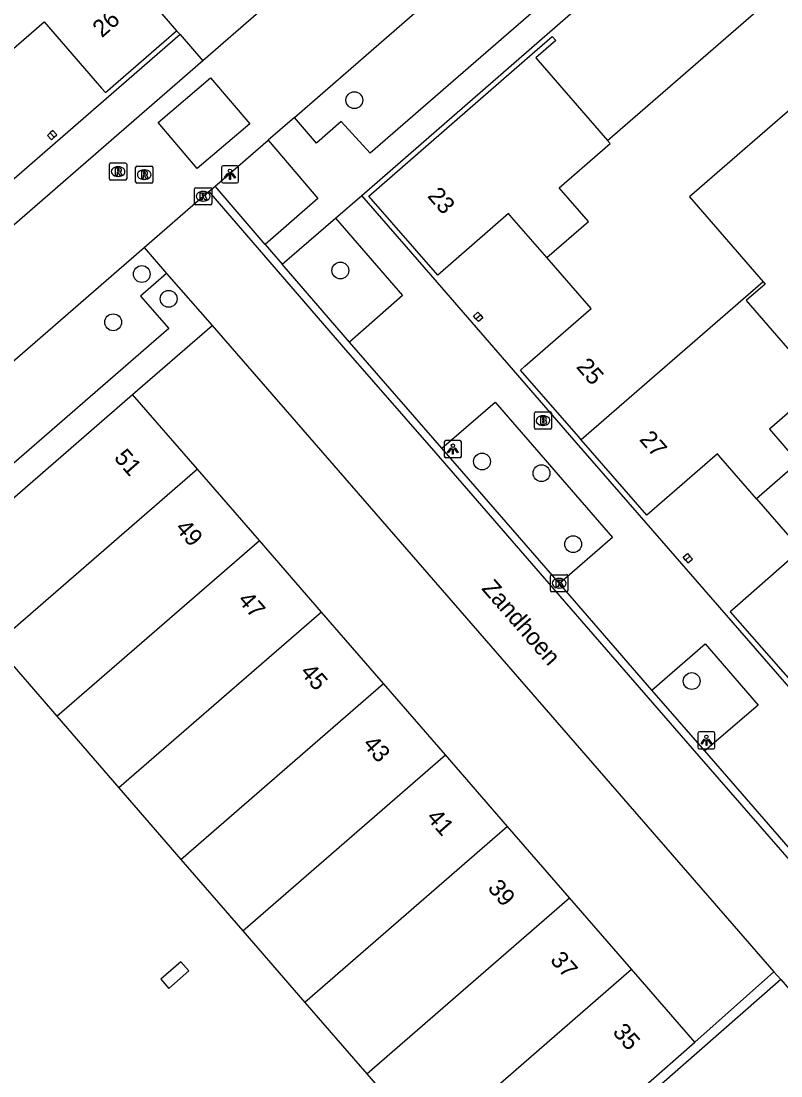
# Model space of a CAD drawing. Extents: x 155888 to 156864, y 383882 to 384671.
# Drawn here: x 156121.3 to 156165.5, y 384007.2 to 384068.6 of the extents above; entities that cross this region are included whole.
import ezdxf

# ---------------------------------------------------------------- set-up
doc = ezdxf.new("R2010")
doc.units = 0
for name, color, linetype in [('IMGEO_Boom', 7, 'Continuous'), ('IMGEO_Brandkraan', 7, 'Continuous'), ('IMGEO_Haag', 7, 'Continuous'), ('IMGEO_Hek', 7, 'Continuous'), ('IMGEO_Kolk', 7, 'Continuous'), ('IMGEO_Lichtpunt', 7, 'Continuous'), ('IMGEO_Openbare_ruimte_label', 7, 'Continuous'), ('IMGEO_Pand', 7, 'Continuous'), ('IMGEO_Pand_nummerreeks', 7, 'Continuous'), ('IMGEO_Rijbaan_lokaal_gesloten', 7, 'Continuous'), ('IMGEO_Rijbaan_lokaal_open', 7, 'Continuous'), ('IMGEO_Rioolput', 7, 'Continuous'), ('IMGEO_Voetpad_open', 7, 'Continuous')]:
    doc.layers.add(name, color=color, linetype=linetype)

msp = doc.modelspace()

# ---------------------------------------------------------------- linework, layer by layer
at = {"layer": 'IMGEO_Boom'}
for centre in [(156140.645, 384063.975), (156128.273, 384053.863), (156139.834, 384054.067), (156129.841, 384052.42), (156126.612, 384051.058), (156148.079, 384042.96), (156151.541, 384042.282), (156153.384, 384038.151), (156160.282, 384030.187)]:
    msp.add_circle(centre, 0.489, dxfattribs=at)
at = {"layer": 'IMGEO_Brandkraan'}
for p, q in [((156151.125, 384044.913), (156151.125, 384045.765)), ((156151.2, 384045.839), (156152.052, 384045.839)), ((156151.613, 384045.619), (156151.638, 384045.619)), ((156152.126, 384045.765), (156152.126, 384044.913)), ((156152.052, 384044.839), (156151.2, 384044.839)), ((156151.636, 384045.059), (156151.611, 384045.059))]:
    msp.add_line(p, q, dxfattribs=at)
for points in [[(156151.125, 384044.913), (156151.125, 384045.765)], [(156151.2, 384045.839), (156152.052, 384045.839)], [(156151.473, 384045.539), (156151.473, 384045.139), (156151.686, 384045.139)], [(156151.704, 384045.539), (156151.473, 384045.539)], [(156151.652, 384045.458), (156151.598, 384045.458), (156151.598, 384045.382)], [(156152.126, 384045.765), (156152.126, 384044.913)], [(156152.052, 384044.839), (156151.2, 384044.839)], [(156151.598, 384045.382), (156151.651, 384045.382)], [(156151.66, 384045.306), (156151.598, 384045.306), (156151.598, 384045.225)], [(156151.598, 384045.225), (156151.66, 384045.225)]]:
    msp.add_lwpolyline(points, dxfattribs=at)
for centre, radius, start, end in [((156151.202, 384045.763), 0.0765, 91.55205, 178.44795), ((156151.202, 384045.763), 0.0765, 91.55205, 178.44795), ((156151.653, 384045.42), 0.0379, 267.82845, 90.93552), ((156151.708, 384045.394), 0.145, 59.4692, 91.53667), ((156151.733, 384045.441), 0.0922, 285.51372, 58.15012), ((156152.05, 384045.763), 0.0765, 1.55205, 88.44795), ((156152.05, 384045.763), 0.0765, 1.55205, 88.44795), ((156151.202, 384044.915), 0.0765, 181.55205, 268.44795), ((156151.202, 384044.915), 0.0765, 181.55205, 268.44795), ((156151.661, 384045.265), 0.0404, 269.87594, 90.50774), ((156151.692, 384045.39), 0.251, 268.66757, 293.53466), ((156151.738, 384045.249), 0.105, 301.31148, 78.98903), ((156152.05, 384044.915), 0.0765, 271.55205, 358.44795), ((156152.05, 384044.915), 0.0765, 271.55205, 358.44795)]:
    msp.add_arc(centre, radius, start, end, dxfattribs=at)
for centre, major_axis, ratio, start_param, end_param in [((156151.612, 384045.339), (-0.387, 0.002), 0.722429, 4.712389, 7.853982), ((156151.637, 384045.339), (-0.39, 0.002), 0.717154, 1.570796, 4.712389)]:
    msp.add_ellipse(centre, major_axis=major_axis, ratio=ratio, start_param=start_param, end_param=end_param, dxfattribs=at)
at = {"layer": 'IMGEO_Haag'}
for points in [[(156160.469, 384009.177), (156165.065, 384013.274)], [(156165.46, 384012.822), (156146.685, 383996.361)]]:
    msp.add_lwpolyline(points, dxfattribs=at)
at = {"layer": 'IMGEO_Hek'}
msp.add_lwpolyline([(156165.065, 384013.274), (156160.469, 384009.177)], dxfattribs=at)
at = {"layer": 'IMGEO_Kolk'}
for p, q in [((156131.344, 384057.96), (156131.344, 384058.812)), ((156131.419, 384058.886), (156132.271, 384058.886)), ((156131.832, 384058.666), (156131.857, 384058.666)), ((156132.345, 384058.812), (156132.345, 384057.96)), ((156132.271, 384057.886), (156131.419, 384057.886)), ((156131.855, 384058.106), (156131.83, 384058.106)), ((156152.067, 384035.45), (156152.067, 384036.302)), ((156152.142, 384036.376), (156152.994, 384036.376)), ((156153.068, 384036.302), (156153.068, 384035.45)), ((156152.578, 384035.596), (156152.553, 384035.596)), ((156152.555, 384036.156), (156152.58, 384036.156)), ((156152.994, 384035.376), (156152.142, 384035.376))]:
    msp.add_line(p, q, dxfattribs=at)
for points in [[(156131.344, 384057.96), (156131.344, 384058.812)], [(156131.419, 384058.886), (156132.271, 384058.886)], [(156131.665, 384058.586), (156131.788, 384058.586), (156131.788, 384058.435), (156131.918, 384058.586), (156132.082, 384058.586), (156131.936, 384058.435), (156132.089, 384058.186), (156131.937, 384058.186), (156131.852, 384058.35), (156131.788, 384058.283), (156131.788, 384058.186), (156131.665, 384058.186), (156131.665, 384058.586)], [(156132.345, 384058.812), (156132.345, 384057.96)], [(156132.271, 384057.886), (156131.419, 384057.886)], [(156152.067, 384035.45), (156152.067, 384036.302)], [(156152.142, 384036.376), (156152.994, 384036.376)], [(156153.068, 384036.302), (156153.068, 384035.45)], [(156152.388, 384036.076), (156152.511, 384036.076), (156152.511, 384035.925), (156152.641, 384036.076), (156152.805, 384036.076), (156152.659, 384035.925), (156152.812, 384035.676), (156152.66, 384035.676), (156152.575, 384035.84), (156152.511, 384035.773), (156152.511, 384035.676), (156152.388, 384035.676), (156152.388, 384036.076)], [(156152.994, 384035.376), (156152.142, 384035.376)]]:
    msp.add_lwpolyline(points, dxfattribs=at)
for centre, start, end in [((156131.421, 384058.81), 91.55205, 178.44795), ((156131.421, 384058.81), 91.55205, 178.44795), ((156132.269, 384058.81), 1.55205, 88.44795), ((156132.269, 384058.81), 1.55205, 88.44795), ((156131.421, 384057.962), 181.55205, 268.44795), ((156131.421, 384057.962), 181.55205, 268.44795), ((156132.269, 384057.962), 271.55205, 358.44795), ((156132.269, 384057.962), 271.55205, 358.44795), ((156152.144, 384036.3), 91.55205, 178.44795), ((156152.144, 384036.3), 91.55205, 178.44795), ((156152.992, 384036.3), 1.55205, 88.44795), ((156152.992, 384036.3), 1.55205, 88.44795), ((156152.144, 384035.452), 181.55205, 268.44795), ((156152.144, 384035.452), 181.55205, 268.44795), ((156152.992, 384035.452), 271.55205, 358.44795), ((156152.992, 384035.452), 271.55205, 358.44795)]:
    msp.add_arc(centre, 0.0765, start, end, dxfattribs=at)
for centre, major_axis, ratio, start_param, end_param in [((156131.831, 384058.386), (-0.387, 0.002), 0.722429, 4.712389, 7.853982), ((156131.856, 384058.386), (-0.39, 0.002), 0.717154, 1.570796, 4.712389), ((156152.554, 384035.876), (-0.387, 0.002), 0.722429, 4.712389, 7.853982), ((156152.579, 384035.876), (-0.39, 0.002), 0.717154, 1.570796, 4.712389)]:
    msp.add_ellipse(centre, major_axis=major_axis, ratio=ratio, start_param=start_param, end_param=end_param, dxfattribs=at)
at = {"layer": 'IMGEO_Lichtpunt'}
for p, q in [((156133.811, 384060.165), (156133.003, 384060.165)), ((156133.811, 384060.165), (156133.003, 384060.165)), ((156132.909, 384060.07), (156132.909, 384059.263)), ((156132.909, 384060.07), (156132.909, 384059.263)), ((156133.905, 384059.263), (156133.905, 384060.07)), ((156133.905, 384059.263), (156133.905, 384060.07)), ((156133.003, 384059.169), (156133.811, 384059.169)), ((156133.003, 384059.169), (156133.811, 384059.169)), ((156146.785, 384044.178), (156145.977, 384044.178)), ((156146.785, 384044.178), (156145.977, 384044.178)), ((156145.883, 384044.083), (156145.883, 384043.276)), ((156145.883, 384044.083), (156145.883, 384043.276)), ((156146.879, 384043.276), (156146.879, 384044.083)), ((156146.879, 384043.276), (156146.879, 384044.083)), ((156145.977, 384043.182), (156146.785, 384043.182)), ((156145.977, 384043.182), (156146.785, 384043.182)), ((156160.638, 384027.145), (156160.638, 384026.338)), ((156160.638, 384027.145), (156160.638, 384026.338)), ((156161.54, 384027.24), (156160.732, 384027.24)), ((156161.54, 384027.24), (156160.732, 384027.24)), ((156161.634, 384026.338), (156161.634, 384027.145)), ((156161.634, 384026.338), (156161.634, 384027.145)), ((156160.732, 384026.244), (156161.54, 384026.244)), ((156160.732, 384026.244), (156161.54, 384026.244))]:
    msp.add_line(p, q, dxfattribs=at)
for points in [[(156133.283, 384059.734), (156133.322, 384059.706), (156133.134, 384059.444), (156133.096, 384059.471), (156133.283, 384059.734)], [(156133.385, 384059.686), (156133.432, 384059.686), (156133.432, 384059.364), (156133.385, 384059.364), (156133.385, 384059.686)], [(156133.495, 384059.706), (156133.533, 384059.733), (156133.72, 384059.471), (156133.681, 384059.443), (156133.495, 384059.706)], [(156146.257, 384043.747), (156146.296, 384043.719), (156146.108, 384043.457), (156146.07, 384043.484), (156146.257, 384043.747)], [(156146.359, 384043.699), (156146.406, 384043.699), (156146.406, 384043.377), (156146.359, 384043.377), (156146.359, 384043.699)], [(156146.469, 384043.719), (156146.507, 384043.746), (156146.694, 384043.484), (156146.655, 384043.456), (156146.469, 384043.719)], [(156161.012, 384026.809), (156161.051, 384026.781), (156160.863, 384026.519), (156160.825, 384026.546), (156161.012, 384026.809)], [(156161.114, 384026.761), (156161.161, 384026.761), (156161.161, 384026.439), (156161.114, 384026.439), (156161.114, 384026.761)], [(156161.224, 384026.781), (156161.262, 384026.808), (156161.449, 384026.546), (156161.41, 384026.518), (156161.224, 384026.781)]]:
    msp.add_lwpolyline(points, dxfattribs=at)
for centre in [(156133.408, 384059.868), (156146.382, 384043.881), (156161.137, 384026.943)]:
    msp.add_circle(centre, 0.0994, dxfattribs=at)
for centre, start, end in [((156133.003, 384060.07), 90, 180), ((156133.003, 384060.07), 90, 180), ((156133.811, 384060.07), 0, 90), ((156133.811, 384060.07), 0, 90), ((156133.003, 384059.263), 180, 270), ((156133.003, 384059.263), 180, 270), ((156133.811, 384059.263), 270, 0), ((156133.811, 384059.263), 270, 360), ((156145.977, 384044.083), 90, 180), ((156145.977, 384044.083), 90, 180), ((156146.785, 384044.083), 0, 90), ((156146.785, 384044.083), 0, 90), ((156145.977, 384043.276), 180, 270), ((156145.977, 384043.276), 180, 270), ((156146.785, 384043.276), 270, 0), ((156146.785, 384043.276), 270, 360), ((156160.732, 384027.145), 90, 180), ((156160.732, 384027.145), 90, 180), ((156161.54, 384027.145), 0, 90), ((156161.54, 384027.145), 0, 90), ((156160.732, 384026.338), 180, 270), ((156160.732, 384026.338), 180, 270), ((156161.54, 384026.338), 270, 0), ((156161.54, 384026.338), 270, 360)]:
    msp.add_arc(centre, 0.0946, start, end, dxfattribs=at)
at = {"layer": 'IMGEO_Pand'}
for points in [[(156121.154, 384078.608), (156130.296, 384068.003)], [(156155.384, 384061.633), (156165.486, 384070.407)], [(156119.606, 384065.948), (156122.589, 384068.541), (156125.931, 384064.679), (156126.155, 384064.42), (156130.296, 384068.003)], [(156151.855, 384054.816), (156149.816, 384057.157), (156149.614, 384057.389), (156145.511, 384053.802), (156141.494, 384058.397), (156147.228, 384063.395), (156150.998, 384066.682), (156152.159, 384067.691), (156152.369, 384067.45), (156151.208, 384066.441), (156155.384, 384061.633)], [(156167.459, 384064.704), (156160.156, 384058.358), (156164.447, 384053.419)], [(156122.943, 384062.074), (156122.784, 384061.929), (156123.016, 384061.676), (156123.176, 384061.822)], [(156123.176, 384061.822), (156123.333, 384061.966), (156123.102, 384062.219), (156122.943, 384062.074)], [(156122.943, 384062.074), (156123.176, 384061.822)], [(156151.855, 384054.816), (156154.274, 384056.92), (156152.567, 384058.881), (156155.535, 384061.459), (156155.384, 384061.633)], [(156153.854, 384044.215), (156153.687, 384044.408), (156150.32, 384048.281), (156150.577, 384048.505), (156154.433, 384051.857), (156151.855, 384054.816)], [(156164.447, 384053.419), (156153.854, 384044.215)], [(156164.447, 384053.419), (156164.565, 384053.283), (156163.455, 384052.319), (156167.627, 384047.518)], [(156147.726, 384051.257), (156147.583, 384051.42), (156147.84, 384051.645), (156147.982, 384051.482)], [(156147.726, 384051.257), (156147.982, 384051.482)], [(156147.982, 384051.482), (156148.122, 384051.322), (156147.866, 384051.098), (156147.726, 384051.257)], [(156167.627, 384047.518), (156167.739, 384047.389), (156164.8, 384044.835), (156166.476, 384042.909), (156164.044, 384040.794)], [(156115.953, 384036.63), (156127.741, 384046.859)], [(156131.515, 384042.514), (156127.741, 384046.859)], [(156164.044, 384040.794), (156161.985, 384043.169), (156161.778, 384043.408), (156157.665, 384039.832), (156153.854, 384044.215)], [(156131.515, 384042.514), (156119.718, 384032.291)], [(156135.119, 384038.364), (156131.515, 384042.514)], [(156164.044, 384040.794), (156166.63, 384037.811), (156162.786, 384034.448), (156162.528, 384034.222), (156166.174, 384030.055), (156166.428, 384030.277), (156170.276, 384033.644)], [(156123.322, 384028.138), (156135.119, 384038.364)], [(156138.737, 384034.199), (156135.119, 384038.364)], [(156159.917, 384037.222), (156159.776, 384037.394), (156160.041, 384037.611), (156160.178, 384037.444)], [(156159.917, 384037.222), (156160.054, 384037.055), (156160.319, 384037.273), (156160.178, 384037.444)], [(156160.178, 384037.444), (156159.917, 384037.222)], [(156138.737, 384034.199), (156126.939, 384023.969)], [(156142.347, 384030.042), (156138.737, 384034.199)], [(156119.718, 384032.291), (156123.322, 384028.138)], [(156130.549, 384019.808), (156142.347, 384030.042)], [(156145.952, 384025.891), (156142.347, 384030.042)], [(156123.322, 384028.138), (156126.939, 384023.969)], [(156134.153, 384015.655), (156145.952, 384025.891)], [(156149.563, 384021.734), (156145.952, 384025.891)], [(156126.939, 384023.969), (156130.549, 384019.808)], [(156149.563, 384021.734), (156137.764, 384011.494)], [(156153.167, 384017.584), (156149.563, 384021.734)], [(156130.549, 384019.808), (156134.153, 384015.655)], [(156141.368, 384007.341), (156153.167, 384017.584)], [(156156.778, 384013.427), (156153.167, 384017.584)], [(156134.153, 384015.655), (156137.764, 384011.494)], [(156129.848, 384012.307), (156131.02, 384013.325), (156130.555, 384013.861), (156129.382, 384012.843), (156129.848, 384012.307)], [(156144.978, 384003.179), (156156.778, 384013.427)], [(156160.469, 384009.177), (156156.778, 384013.427)], [(156137.764, 384011.494), (156141.368, 384007.341)], [(156148.715, 383998.873), (156160.469, 384009.177)], [(156141.368, 384007.341), (156144.978, 384003.179)]]:
    msp.add_lwpolyline(points, dxfattribs=at)
at = {"layer": 'IMGEO_Rijbaan_lokaal_gesloten'}
for points in [[(156220.134, 384142.954), (156131.822, 384066.268)], [(156137.163, 384062.975), (156173.637, 384094.684)], [(156131.822, 384066.268), (156079.811, 384021.104), (156077.481, 384019.012), (156075.96, 384017.712), (156075.644, 384017.414)], [(156137.163, 384062.975), (156135.625, 384061.658)], [(156132.538, 384058.968), (156135.625, 384061.658)], [(156132.186, 384058.671), (156132.538, 384058.968)], [(156128.423, 384055.413), (156131.846, 384058.384), (156132.186, 384058.671)], [(156083.578, 384016.476), (156087.385, 384019.812), (156128.423, 384055.413)]]:
    msp.add_lwpolyline(points, dxfattribs=at)
at = {"layer": 'IMGEO_Rijbaan_lokaal_open'}
for points in [[(156134.557, 384062.607), (156131.507, 384060.001), (156129.223, 384062.675), (156132.273, 384065.281), (156134.557, 384062.607)], [(156135.463, 384055.574), (156132.538, 384058.968)], [(156132.186, 384058.671), (156135.114, 384055.275), (156136.093, 384054.134), (156140.024, 384049.591), (156145.385, 384043.441), (156152.221, 384035.575), (156157.619, 384029.359), (156160.701, 384025.826), (156165.945, 384019.787), (156168.781, 384016.526)], [(156128.423, 384055.413), (156129.706, 384053.897)], [(156135.463, 384055.574), (156136.441, 384054.434)], [(156140.371, 384049.893), (156136.441, 384054.434)], [(156129.706, 384053.897), (156132.362, 384050.861)], [(156132.362, 384050.861), (156165.065, 384013.274)], [(156145.732, 384043.743), (156140.371, 384049.893)], [(156152.588, 384035.856), (156145.732, 384043.743)], [(156157.966, 384029.661), (156152.588, 384035.856)], [(156161.048, 384026.128), (156157.966, 384029.661)], [(156166.292, 384020.089), (156161.048, 384026.128)], [(156165.065, 384013.274), (156165.46, 384012.822)], [(156165.46, 384012.822), (156169.907, 384007.697)]]:
    msp.add_lwpolyline(points, dxfattribs=at)
at = {"layer": 'IMGEO_Rioolput'}
for p, q in [((156126.395, 384059.398), (156126.395, 384060.25)), ((156126.47, 384060.324), (156127.322, 384060.324)), ((156127.396, 384060.25), (156127.396, 384059.398)), ((156127.993, 384060.144), (156128.845, 384060.144)), ((156126.906, 384059.544), (156126.881, 384059.544)), ((156126.883, 384060.104), (156126.908, 384060.104)), ((156127.918, 384059.218), (156127.918, 384060.07)), ((156128.406, 384059.924), (156128.431, 384059.924)), ((156128.919, 384060.07), (156128.919, 384059.218)), ((156127.322, 384059.324), (156126.47, 384059.324)), ((156128.845, 384059.144), (156127.993, 384059.144)), ((156128.429, 384059.364), (156128.404, 384059.364))]:
    msp.add_line(p, q, dxfattribs=at)
for points in [[(156126.395, 384059.398), (156126.395, 384060.25)], [(156126.47, 384060.324), (156127.322, 384060.324)], [(156127.396, 384060.25), (156127.396, 384059.398)], [(156127.993, 384060.144), (156128.845, 384060.144)], [(156126.984, 384060.022), (156126.732, 384060.024), (156126.732, 384059.624)], [(156126.732, 384059.624), (156126.856, 384059.624), (156126.856, 384059.786), (156126.867, 384059.786)], [(156126.91, 384059.943), (156126.856, 384059.943), (156126.856, 384059.862)], [(156126.856, 384059.862), (156126.908, 384059.862)], [(156126.914, 384059.757), (156126.985, 384059.624), (156127.125, 384059.624), (156127.06, 384059.75)], [(156127.918, 384059.218), (156127.918, 384060.07)], [(156128.507, 384059.842), (156128.255, 384059.844), (156128.255, 384059.444)], [(156128.255, 384059.444), (156128.379, 384059.444), (156128.379, 384059.606), (156128.39, 384059.606)], [(156128.433, 384059.763), (156128.379, 384059.763), (156128.379, 384059.682)], [(156128.379, 384059.682), (156128.431, 384059.682)], [(156128.437, 384059.577), (156128.508, 384059.444), (156128.648, 384059.444), (156128.583, 384059.57)], [(156128.919, 384060.07), (156128.919, 384059.218)], [(156127.322, 384059.324), (156126.47, 384059.324)], [(156128.845, 384059.144), (156127.993, 384059.144)]]:
    msp.add_lwpolyline(points, dxfattribs=at)
for centre, radius, start, end in [((156126.472, 384060.248), 0.0765, 91.55205, 178.44795), ((156126.472, 384060.248), 0.0765, 91.55205, 178.44795), ((156127.32, 384060.248), 0.0765, 1.55205, 88.44795), ((156127.32, 384060.248), 0.0765, 1.55205, 88.44795), ((156127.995, 384060.068), 0.0765, 91.55205, 178.44795), ((156127.995, 384060.068), 0.0765, 91.55205, 178.44795), ((156128.843, 384060.068), 0.0765, 1.55205, 88.44795), ((156128.843, 384060.068), 0.0765, 1.55205, 88.44795), ((156126.866, 384059.733), 0.0533, 26.02933, 88.69889), ((156126.892, 384060.051), 0.19, 274.7715, 282.96867), ((156126.916, 384059.847), 0.0964, 77.00612, 93.18647), ((156126.93, 384059.904), 0.0378, 276.66336, 79.67722), ((156126.983, 384059.912), 0.109, 350.36119, 89.41601), ((156126.981, 384059.912), 0.112, 277.58423, 350.98172), ((156126.965, 384059.697), 0.108, 29.51342, 73.79051), ((156128.389, 384059.553), 0.0533, 26.02933, 88.69889), ((156128.415, 384059.871), 0.19, 274.7715, 282.96867), ((156128.439, 384059.667), 0.0964, 77.00612, 93.18647), ((156128.453, 384059.724), 0.0378, 276.66336, 79.67722), ((156128.506, 384059.732), 0.109, 350.36119, 89.41601), ((156128.504, 384059.732), 0.112, 277.58423, 350.98172), ((156128.488, 384059.517), 0.108, 29.51342, 73.79051), ((156126.472, 384059.4), 0.0765, 181.55205, 268.44795), ((156126.472, 384059.4), 0.0765, 181.55205, 268.44795), ((156127.32, 384059.4), 0.0765, 271.55205, 358.44795), ((156127.32, 384059.4), 0.0765, 271.55205, 358.44795), ((156127.995, 384059.22), 0.0765, 181.55205, 268.44795), ((156127.995, 384059.22), 0.0765, 181.55205, 268.44795), ((156128.843, 384059.22), 0.0765, 271.55205, 358.44795), ((156128.843, 384059.22), 0.0765, 271.55205, 358.44795)]:
    msp.add_arc(centre, radius, start, end, dxfattribs=at)
for centre, major_axis, ratio, start_param, end_param in [((156126.882, 384059.824), (-0.387, 0.002), 0.722429, 4.712389, 7.853982), ((156126.907, 384059.824), (-0.39, 0.002), 0.717154, 1.570796, 4.712389), ((156128.405, 384059.644), (-0.387, 0.002), 0.722429, 4.712389, 7.853982), ((156128.43, 384059.644), (-0.39, 0.002), 0.717154, 1.570796, 4.712389)]:
    msp.add_ellipse(centre, major_axis=major_axis, ratio=ratio, start_param=start_param, end_param=end_param, dxfattribs=at)
at = {"layer": 'IMGEO_Voetpad_open'}
for points in [[(156141.085, 384058.434), (156180.648, 384092.863)], [(156176.542, 384091.235), (156141.565, 384060.898), (156139.875, 384062.731), (156138.447, 384061.477), (156137.163, 384062.975)], [(156130.502, 384067.788), (156120.993, 384059.536), (156116.175, 384055.356), (156106.978, 384047.376), (156102.161, 384043.195), (156092.905, 384035.164), (156088.272, 384031.12), (156088.111, 384030.979), (156082.073, 384025.755)], [(156130.296, 384068.003), (156130.502, 384067.788)], [(156130.502, 384067.788), (156131.822, 384066.268)], [(156135.625, 384061.658), (156138.529, 384058.267), (156135.463, 384055.574)], [(156139.553, 384057.119), (156141.085, 384058.434)], [(156173.912, 384020.686), (156173.736, 384020.889), (156157.638, 384039.39), (156153.447, 384044.199), (156145.48, 384053.367), (156141.085, 384058.434)], [(156136.441, 384054.434), (156139.553, 384057.119)], [(156139.553, 384057.119), (156143.455, 384052.614), (156140.371, 384049.893)], [(156129.706, 384053.897), (156128.2, 384052.585), (156129.849, 384050.698), (156086.548, 384013.11), (156083.578, 384016.476)], [(156127.741, 384046.859), (156132.362, 384050.861)], [(156145.732, 384043.743), (156148.851, 384046.42), (156155.667, 384038.545), (156152.588, 384035.856)], [(156157.966, 384029.661), (156161.062, 384032.348), (156164.149, 384028.793), (156161.048, 384026.128)]]:
    msp.add_lwpolyline(points, dxfattribs=at)
msp.add_arc((156249.24, 383914.955), 122.045, 130.54423, 135.50326, dxfattribs=at)

# ---------------------------------------------------------------- texts
at = {"layer": 'IMGEO_Openbare_ruimte_label'}
msp.add_text('Zandhoen', height=1, rotation=311.06736, dxfattribs=at).set_placement((156148.013, 384035.548))
at = {"layer": 'IMGEO_Pand_nummerreeks'}
for s, rotation, p in [('26', 40.86908, (156125.952, 384067.577)), ('23', 311.16031, (156144.856, 384058.38)), ('25', 311.00065, (156153.517, 384048.446)), ('27', 311.00153, (156157.189, 384044.222)), ('51', 310.97534, (156126.616, 384043.154)), ('49', 310.97534, (156130.178, 384039.052)), ('47', 310.97534, (156133.815, 384034.865)), ('45', 310.97534, (156137.451, 384030.678)), ('43', 310.97534, (156141.088, 384026.491)), ('41', 310.97534, (156144.798, 384022.219)), ('39', 310.97534, (156148.36, 384018.118)), ('37', 310.97534, (156151.997, 384013.931)), ('35', 310.97534, (156155.633, 384009.744))]:
    msp.add_text(s, height=1, rotation=rotation, dxfattribs=at).set_placement(p)

doc.saveas('drawing.dxf')
